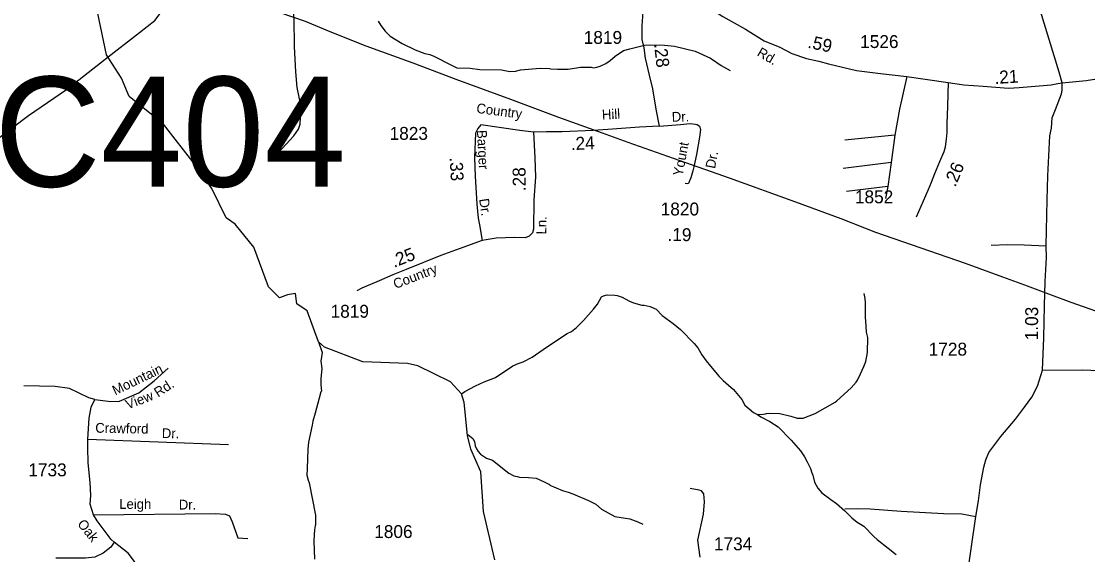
# Model space of a CAD drawing. Extents: x 1473865 to 1648260, y 639067 to 773536.
# Drawn here: x 1520466 to 1530800, y 703860 to 709029 of the extents above; entities that cross this region are included whole.
import ezdxf

# ---------------------------------------------------------------- set-up
doc = ezdxf.new("R2010")
doc.units = 0
for name, color, linetype in [('Exist Hydrographic Creek Single Shore', 7, 'Continuous'), ('Exist Hydrographic Misc Water Feature', 7, 'Continuous'), ('Exist Road Non-System Type 51', 7, 'Continuous'), ('Exist Road Non-System Type 51 Label', 7, 'Continuous'), ('Exist Road Secondary Mileage Hundredths English Label', 7, 'Continuous'), ('Exist Road Secondary Structure Culvert Number Label', 7, 'Continuous'), ('Exist Road Secondary Type 51 Attributed', 7, 'Continuous'), ('Exist Road Secondary Type 51 Label', 7, 'Continuous'), ('Exist Road Secondary Type 51 Number Label', 7, 'Continuous'), ('Exist Utilities Electrical Transmission Line', 7, 'Continuous')]:
    doc.layers.add(name, color=color, linetype=linetype)

msp = doc.modelspace()

# ---------------------------------------------------------------- linework, layer by layer
at = {"layer": 'Exist Hydrographic Creek Single Shore'}
msp.add_lwpolyline([(1525056, 703810), (1524946, 704278), (1524919, 704663), (1524822, 704881), (1524791, 705013), (1524759, 705336), (1524731, 705420), (1524624, 705535), (1524310, 705689), (1524210, 705714), (1523777, 705730), (1523404, 705872), (1523346, 705922), (1523235, 706223), (1523137, 706292), (1523122, 706390), (1523046, 706377), (1522968, 706349), (1522860, 706455), (1522719, 706841), (1522540, 707063), (1522451, 707124), (1522311, 707407), (1522150, 707638), (1521843, 708033), (1521511, 708299), (1521436, 708478), (1521292, 708705), (1521174, 709262)], dxfattribs=at)
at = {"layer": 'Exist Hydrographic Misc Water Feature'}
for points in [[(1523924, 709030), (1523949, 708989), (1523992, 708932), (1524041, 708885), (1524156, 708813), (1524283, 708754), (1524378, 708716), (1524426, 708708), (1524465, 708691), (1524636, 708603), (1524687, 708578), (1524815, 708576), (1524911, 708562), (1525119, 708558), (1525199, 708544), (1525255, 708547), (1525305, 708559), (1525493, 708574), (1525583, 708572), (1525599, 708568), (1525663, 708566), (1525767, 708564), (1525885, 708584), (1525988, 708584), (1526012, 708579), (1526044, 708583), (1526076, 708594), (1526132, 708621), (1526173, 708650), (1526220, 708691), (1526303, 708745), (1526362, 708763), (1526506, 708797), (1526564, 708800), (1526700, 708797), (1526796, 708787), (1526996, 708738), (1527146, 708672), (1527154, 708664), (1527248, 708602), (1527335, 708553)], [(1524731, 705420), (1524764, 705440), (1524867, 705496), (1524950, 705536), (1525061, 705576), (1525229, 705689), (1525280, 705712), (1525328, 705727), (1525417, 705775), (1525522, 705849), (1525644, 705928), (1525757, 706002), (1525798, 706023), (1525847, 706062), (1525914, 706130), (1526012, 706240), (1526049, 706288), (1526090, 706359), (1526109, 706368), (1526143, 706378), (1526217, 706376), (1526241, 706372), (1526288, 706355), (1526352, 706319), (1526399, 706301), (1526479, 706279), (1526503, 706278), (1526559, 706265), (1526566, 706262)], [(1527600, 705219), (1527655, 705220), (1527679, 705223), (1527687, 705227), (1527719, 705230), (1527815, 705228), (1527922, 705202), (1527986, 705181), (1528042, 705184), (1528159, 705227), (1528353, 705337), (1528369, 705349), (1528508, 705478), (1528557, 705533), (1528569, 705551), (1528598, 705612), (1528632, 705684), (1528649, 705731), (1528665, 705819), (1528669, 705963), (1528658, 706015), (1528649, 706127), (1528647, 706155), (1528648, 706299), (1528645, 706343), (1528634, 706391)], [(1526566, 706262), (1526617, 706238), (1526677, 706179), (1526784, 706099), (1526855, 706041), (1526988, 705907), (1527023, 705864), (1527060, 705797), (1527104, 705738), (1527146, 705686), (1527228, 705588), (1527267, 705547), (1527320, 705504), (1527367, 705459), (1527449, 705364), (1527479, 705309), (1527563, 705239), (1527600, 705219)], [(1523346, 705922), (1523383, 705819), (1523368, 705734), (1523378, 705664), (1523368, 705564), (1523368, 705507), (1523376, 705445), (1523370, 705438), (1523353, 705375), (1523314, 705232), (1523292, 705152), (1523284, 705114), (1523249, 704950), (1523243, 704881), (1523235, 704694), (1523234, 704630), (1523245, 704581), (1523257, 704557), (1523317, 704244), (1523318, 704216), (1523317, 704148), (1523313, 704140), (1523308, 704100), (1523303, 704052), (1523300, 703989), (1523306, 703817)], [(1527600, 705219), (1527634, 705194), (1527721, 705150), (1527800, 705097), (1527926, 704970), (1527994, 704893), (1528016, 704866), (1528055, 704808), (1528082, 704759), (1528113, 704694), (1528128, 704654), (1528135, 704630), (1528154, 704562), (1528184, 704503), (1528223, 704459), (1528311, 704393), (1528366, 704355), (1528445, 704286), (1528515, 704217), (1528566, 704174), (1528630, 704136), (1528726, 704036), (1528761, 704006), (1528866, 703922), (1528945, 703862)], [(1524794, 705024), (1524842, 704987), (1524857, 704957), (1524864, 704916), (1524878, 704884), (1524893, 704860), (1524917, 704835), (1524974, 704794), (1525031, 704776), (1525191, 704650), (1525239, 704625), (1525270, 704616), (1525294, 704612), (1525382, 704606), (1525454, 704601), (1525533, 704567), (1525585, 704540), (1525589, 704534), (1525710, 704481), (1525720, 704477), (1525764, 704466), (1525811, 704449), (1525962, 704386), (1526033, 704349), (1526088, 704300), (1526219, 704229), (1526363, 704206), (1526442, 704177), (1526490, 704154)]]:
    msp.add_lwpolyline(points, dxfattribs=at)
at = {"layer": 'Exist Road Non-System Type 51'}
for points in [[(1522885, 707677), (1523106, 707920), (1523151, 707983), (1523167, 708031), (1523172, 708099), (1523176, 708215), (1523140, 708388), (1523126, 708540), (1523115, 708785), (1523109, 709057), (1523081, 709342), (1523061, 709779), (1523061, 709900), (1523049, 710024), (1523038, 710369), (1523036, 710456), (1523075, 710579), (1523102, 710659), (1523177, 710888), (1523223, 710999)], [(1529048, 708494), (1528975, 708176), (1528930, 707925)], [(1528930, 707925), (1528446, 707877)], [(1528930, 707925), (1528894, 707662)], [(1528894, 707662), (1528431, 707601)], [(1528894, 707662), (1528863, 707429)], [(1528863, 707429), (1528464, 707380)], [(1528863, 707429), (1528839, 707311)], [(1529863, 706860), (1530023, 706867), (1530183, 706863), (1530398, 706852)], [(1521179, 705365), (1521332, 705344), (1521417, 705348), (1521604, 705429), (1521754, 705545), (1521890, 705668)], [(1530361, 705649), (1530745, 705652), (1530915, 705643), (1530961, 705637), (1531021, 705615), (1531073, 705587), (1531129, 705548), (1531146, 705515), (1531157, 705461), (1531153, 705368), (1531146, 705193)], [(1521179, 705365), (1521121, 705380), (1520933, 705471), (1520793, 705491), (1520492, 705496)], [(1521111, 704980), (1521123, 705181), (1521143, 705290), (1521179, 705365)], [(1521111, 704897), (1521111, 704980)], [(1521111, 704980), (1522475, 704926)], [(1521165, 704247), (1522345, 704260), (1522444, 704253), (1522485, 704236), (1522508, 704178), (1522563, 704022), (1522661, 704015)], [(1528448, 704304), (1528571, 704308), (1528693, 704305), (1528991, 704282), (1529405, 704258), (1529580, 704254), (1529717, 704231)], [(1521366, 703982), (1521332, 703931), (1521260, 703873), (1521179, 703836), (1521087, 703826), (1520801, 703826)]]:
    msp.add_lwpolyline(points, dxfattribs=at)
at = {"layer": 'Exist Road Secondary Type 51 Attributed'}
for points in [[(1530551, 708434), (1530525, 708537), (1530246, 709446), (1530020, 710165), (1529974, 710318), (1529903, 710573), (1529817, 710829), (1529761, 711015), (1529650, 711369), (1529567, 711567), (1529467, 711776), (1529370, 711992), (1529178, 712398), (1529067, 712648), (1528948, 712892), (1528841, 713132), (1528742, 713333), (1528658, 713516), (1528457, 713963), (1528371, 714143), (1528291, 714310), (1528250, 714405), (1528190, 714529)], [(1526545, 709449), (1526520, 709295), (1526488, 709120), (1526479, 708985), (1526479, 708853), (1526499, 708772), (1526511, 708673), (1526551, 708507), (1526583, 708375), (1526616, 708178), (1526648, 708014)], [(1526545, 709449), (1526743, 709372), (1527022, 709221), (1527137, 709155), (1527265, 709077), (1527484, 708953), (1527666, 708841), (1527817, 708779), (1527933, 708716), (1528076, 708669), (1528193, 708644), (1528289, 708618), (1528558, 708552), (1528793, 708523), (1529048, 708494), (1529449, 708436)], [(1530551, 708434), (1530786, 708456), (1531119, 708506), (1531259, 708517), (1531388, 708530), (1531576, 708561), (1531815, 708593), (1531952, 708604)], [(1529449, 708436), (1529442, 708208), (1529436, 708034), (1529435, 707950), (1529429, 707887), (1529423, 707838), (1529418, 707810), (1529405, 707763), (1529365, 707668), (1529317, 707552), (1529283, 707468), (1529252, 707390), (1529138, 707131)], [(1529449, 708436), (1529600, 708414), (1529788, 708399), (1530032, 708380), (1530136, 708387), (1530445, 708412), (1530511, 708425), (1530551, 708434)], [(1529624, 703602), (1529717, 704231), (1529743, 704381), (1529761, 704537), (1529792, 704708), (1529814, 704778), (1529842, 704851), (1529958, 705004), (1530099, 705173), (1530188, 705290), (1530257, 705385), (1530315, 705493), (1530361, 705649), (1530374, 705960), (1530380, 706271), (1530387, 706507), (1530400, 706741), (1530398, 706852), (1530406, 707298), (1530413, 707530), (1530432, 707918), (1530449, 707994), (1530457, 708093), (1530487, 708175), (1530545, 708325), (1530552, 708362), (1530551, 708434)], [(1525431, 707953), (1525296, 707969), (1524920, 708024), (1524891, 707991), (1524868, 707945), (1524858, 707706)], [(1525431, 707953), (1525444, 707706), (1525449, 707517), (1525434, 707299), (1525430, 707015), (1525421, 706978), (1525389, 706946), (1525350, 706931), (1525249, 706933), (1525069, 706928), (1524933, 706904)], [(1526648, 708014), (1526458, 708002), (1526149, 707979), (1526009, 707972), (1525708, 707958), (1525556, 707959), (1525431, 707953)], [(1526648, 708014), (1526855, 708030), (1526947, 708038), (1526999, 708033), (1527015, 708029), (1527037, 708011), (1527047, 707979), (1527038, 707905), (1527008, 707737), (1526984, 707617), (1526974, 707581), (1526954, 707511), (1526942, 707484), (1526933, 707456), (1526920, 707453), (1526900, 707457)], [(1524858, 707706), (1524865, 707529), (1524879, 707256), (1524894, 707121), (1524906, 707055), (1524933, 706904)], [(1524933, 706904), (1524675, 706812), (1524533, 706760), (1524194, 706623), (1524065, 706572), (1523934, 706515), (1523790, 706453), (1523766, 706441), (1523716, 706416)], [(1522051, 702483), (1521870, 702905), (1521756, 703115), (1521667, 703360), (1521608, 703553), (1521587, 703744), (1521563, 703795), (1521502, 703874), (1521366, 703982), (1521338, 704008), (1521201, 704186), (1521165, 704247), (1521134, 704349), (1521141, 704434), (1521134, 704560), (1521115, 704750), (1521111, 704897)], [(1527043, 703836), (1527022, 703999), (1527077, 704252), (1527087, 704373), (1527079, 704449), (1527058, 704478), (1527034, 704486), (1526949, 704502)]]:
    msp.add_lwpolyline(points, dxfattribs=at)
at = {"layer": 'Exist Utilities Electrical Transmission Line'}
for points in [[(1515102, 703949), (1515773, 704433), (1516445, 704943), (1517296, 705595), (1517505, 705752), (1517632, 705841), (1517772, 705946), (1518253, 706326), (1518429, 706465), (1518612, 706608), (1518954, 706878), (1519392, 707209), (1519664, 707431), (1519938, 707668), (1520536, 708116), (1520904, 708368), (1521279, 708661), (1521613, 708922), (1521759, 709037), (1521859, 709168), (1522084, 709440)], [(1531064, 706155), (1530641, 706304), (1530448, 706374), (1530192, 706472), (1529979, 706548), (1529615, 706680), (1528746, 706983), (1528412, 707113), (1527971, 707275), (1527328, 707508), (1526786, 707698), (1526348, 707853), (1526098, 707944), (1525674, 708097), (1525211, 708271), (1524680, 708466), (1524263, 708624), (1523807, 708788), (1523458, 708926), (1523219, 709026), (1522973, 709112)]]:
    msp.add_lwpolyline(points, dxfattribs=at)

# ---------------------------------------------------------------- texts
at = {"layer": 'Exist Road Non-System Type 51 Label'}
for s, rotation, p in [('Mountain', 25.7561, (1521376, 705402)), ('Rd.', 32.8848, (1521791, 705382)), ('View', 21.0092, (1521498, 705266)), ('Crawford', 358.8961, (1521182, 705042)), ('Dr.', 358.8961, (1521827, 704990)), ('Leigh', 0.0933, (1521415, 704303)), ('Dr.', 0.0933, (1521992, 704297))]:
    msp.add_text(s, height=95, rotation=rotation, dxfattribs=at).set_placement(p)
at = {"layer": 'Exist Road Secondary Mileage Hundredths English Label'}
for s, rotation, p in [('.59', 347.7192, (1528080, 708774)), ('.28', 276.6076, (1526597, 708806)), ('.21', 3.5784, (1529900, 708421)), ('.24', 2.5228, (1525793, 707780)), ('.33', 273.0366, (1524617, 707709)), ('.26', 67.2369, (1529517, 707416)), ('.28', 90.8243, (1525355, 707383)), ('.19', 359.1839, (1526727, 706901)), ('.25', 21.1743, (1524078, 706640)), ('1.03', 89.6417, (1530318, 705937))]:
    msp.add_text(s, height=125, rotation=rotation, dxfattribs=at).set_placement(p)
at = {"layer": 'Exist Road Secondary Structure Culvert Number Label'}
msp.add_text('C404', height=1066.3, dxfattribs=at).set_placement((1520205, 707426))
at = {"layer": 'Exist Road Secondary Type 51 Label'}
for s, rotation, p in [('Rd.', 329.8483, (1527588, 708700)), ('Country', 352.5556, (1524872, 708142)), ('Hill', 2.983, (1526095, 708076)), ('Dr.', 0.8623, (1526770, 708056)), ('Barger', 273.0365, (1524881, 707973)), ('Yount', 79.2681, (1526873, 707523)), ('Dr.', 79.2681, (1527188, 707596)), ('Dr.', 278.596, (1524902, 707305)), ('Ln.', 88.4606, (1525552, 706962)), ('Country', 21.0717, (1524092, 706434)), ('Oak', 308.8289, (1521004, 704155))]:
    msp.add_text(s, height=95, rotation=rotation, dxfattribs=at).set_placement(p)
at = {"layer": 'Exist Road Secondary Type 51 Number Label'}
for s, p in [('1819', (1525916, 708810)), ('1526', (1528595, 708770)), ('1823', (1524035, 707880)), ('1852', (1528544, 707265)), ('1820', (1526662, 707147)), ('1819', (1523463, 706156)), ('1728', (1529259, 705789)), ('1733', (1520534, 704619)), ('1806', (1523886, 704021)), ('1734', (1527178, 703902))]:
    msp.add_text(s, height=125, dxfattribs=at).set_placement(p)

doc.saveas('drawing.dxf')
